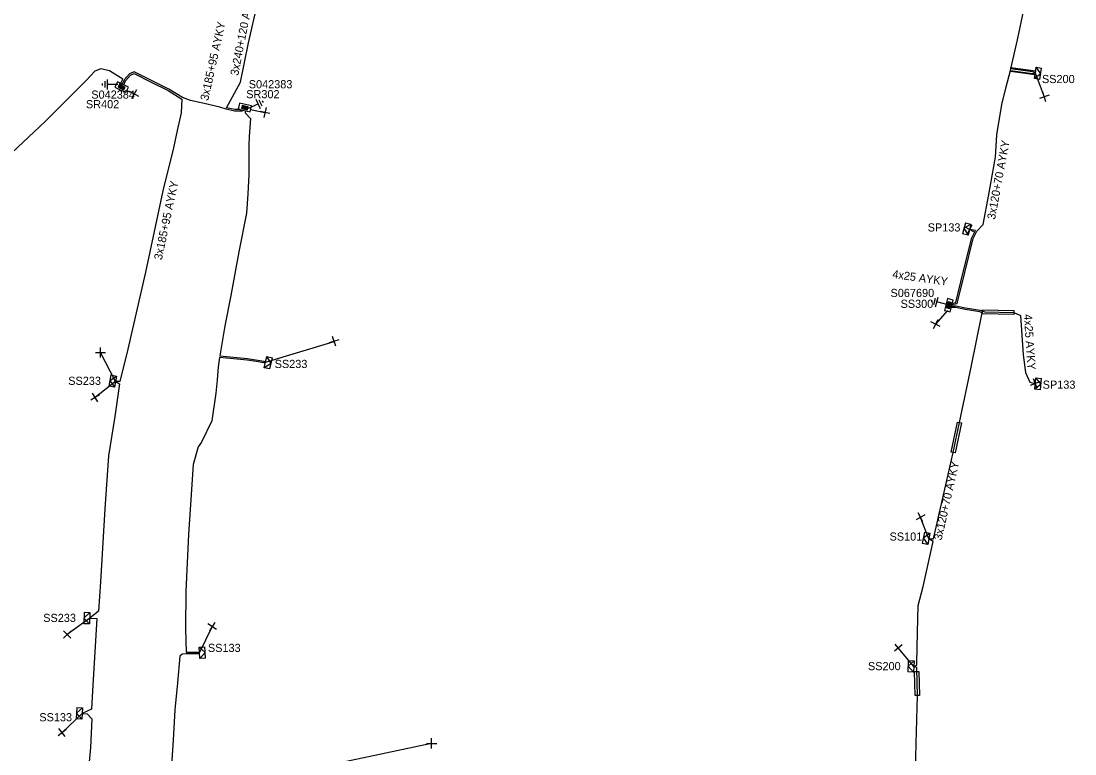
# Model space of a CAD drawing. Extents: x -748492 to -735633, y -1146251 to -1139940.
# Drawn here: x -736584.4 to -736455.1, y -1145386.4 to -1145296.5 of the extents above; entities that cross this region are included whole.
import ezdxf

# ---------------------------------------------------------------- set-up
doc = ezdxf.new("R2010")
doc.units = 0
for name, color, linetype in [('Vrstva 1', 7, 'Continuous'), ('Vrstva 14', 7, 'Continuous'), ('Vrstva 15', 7, 'Continuous'), ('Vrstva 20', 7, 'Continuous'), ('Vrstva 28', 7, 'Continuous'), ('Vrstva 29', 7, 'Continuous'), ('Vrstva 30', 7, 'Continuous'), ('Vrstva 31', 7, 'Continuous'), ('Vrstva 33', 7, 'Continuous'), ('Vrstva 34', 7, 'Continuous'), ('Vrstva 5', 7, 'Continuous'), ('Vrstva 52', 7, 'Continuous'), ('Vrstva 54', 7, 'Continuous'), ('Vrstva 59', 7, 'Continuous'), ('Vrstva 6', 7, 'Continuous'), ('Vrstva 8', 7, 'Continuous'), ('Vrstva 9', 7, 'Continuous')]:
    doc.layers.add(name, color=color, linetype=linetype)

# ---------------------------------------------------------------- blocks, each defined once
blk = doc.blocks.new('NN800')
at = {"layer": 'Vrstva 1'}
for points in [[(-0.44, 0.44), (0.44, -0.44)], [(-0.44, -0.44), (0.44, 0.44)]]:
    blk.add_lwpolyline(points, dxfattribs=at)
blk = doc.blocks.new('NN620')
at = {"layer": 'Vrstva 8'}
for points in [[(0.75, 0), (-0.75, 0)], [(-0.75, 0), (-0.75, -0.75)], [(0.75, -0.75), (0.75, 0)], [(-0.75, -0.75), (0.75, -0.75)], [(0.37, -0.18), (-0.38, -0.18)], [(-0.38, -0.18), (-0.38, -0.56)], [(-0.38, -0.56), (0.37, -0.56)], [(0.32, -0.23), (-0.33, -0.23)], [(-0.33, -0.23), (-0.33, -0.51)], [(-0.33, -0.51), (0.32, -0.51)], [(0.27, -0.27), (-0.28, -0.27)], [(-0.28, -0.27), (-0.28, -0.46)], [(-0.28, -0.46), (0.27, -0.46)], [(0.23, -0.32), (-0.23, -0.32)], [(-0.23, -0.32), (-0.23, -0.42)], [(-0.23, -0.42), (0.23, -0.42)], [(-0.19, -0.37), (0.19, -0.37)], [(0.23, -0.42), (0.23, -0.32)], [(0.27, -0.46), (0.27, -0.27)], [(0.32, -0.51), (0.32, -0.23)], [(0.37, -0.56), (0.37, -0.18)]]:
    blk.add_lwpolyline(points, dxfattribs=at)
blk = doc.blocks.new('NN630')
at = {"layer": 'Vrstva 9'}
for points in [[(0, -0.7), (-0.7, 0)], [(-0.7, -0.7), (-0.7, 0), (0.7, 0), (0.7, -0.7)], [(-0.7, -0.7), (0.7, -0.7)], [(0, -0.7), (0.7, 0)]]:
    blk.add_lwpolyline(points, dxfattribs=at)
blk = doc.blocks.new('NN810')
at = {"layer": 'Vrstva 14'}
for points in [[(0, -0.64), (0, -1.89)], [(0.63, -1.89), (-0.62, -1.89)], [(0.39, -2.2), (-0.4, -2.2)], [(0, -2.52), (-0.12, -2.52)], [(0.14, -2.52), (0, -2.52)]]:
    blk.add_lwpolyline(points, dxfattribs=at)

msp = doc.modelspace()

# ---------------------------------------------------------------- linework, layer by layer
at = {"layer": 'Vrstva 20'}
for points in [[(-736462.98, -1145302.16), (-736459.98, -1145302.57), (-736460.04, -1145303.07), (-736463.04, -1145302.66)], [(-736466.46, -1145331.89), (-736462.64, -1145331.96), (-736462.65, -1145332.46), (-736466.47, -1145332.39)], [(-736470.32, -1145349.34), (-736469.54, -1145345.66), (-736469.05, -1145345.76), (-736469.83, -1145349.44)], [(-736474.22, -1145379.21), (-736474.72, -1145379.23), (-736474.8, -1145376.29), (-736474.3, -1145376.27)]]:
    msp.add_lwpolyline(points, close=True, dxfattribs=at)
at = {"layer": 'Vrstva 5'}
for points in [[(-736470.22, -1145331.24), (-736469.58, -1145331.13), (-736469.26, -1145329.82), (-736468.64, -1145327.33), (-736467.61, -1145323.15), (-736467.15, -1145322.25), (-736466.39, -1145321.42), (-736465.71, -1145317.76), (-736464.89, -1145313.16), (-736464.71, -1145310.42), (-736464.11, -1145306.69), (-736463.56, -1145304.55), (-736463.02, -1145302.51), (-736460.34, -1145302.89), (-736460.01, -1145302.82), (-736460.33, -1145302.68), (-736463, -1145302.31), (-736462.2, -1145298.75), (-736461.39, -1145295.09)], [(-736557.55, -1145307.33), (-736558.23, -1145307.32), (-736559.22, -1145307.1), (-736557.51, -1145303.96), (-736556.56, -1145299.13), (-736555.74, -1145295.59)], [(-736572.21, -1145304.1), (-736571.98, -1145303.59), (-736573.61, -1145302.56), (-736574.65, -1145302.32), (-736575.41, -1145302.61), (-736576.46, -1145303.76), (-736578.98, -1145306.27), (-736581.5, -1145308.77), (-736585.52, -1145312.58)], [(-736571.85, -1145304.28), (-736571.64, -1145303.79), (-736571.03, -1145303.08), (-736570.57, -1145302.89), (-736568.49, -1145303.94), (-736566.4, -1145305), (-736564.71, -1145306.05), (-736564.82, -1145307.74), (-736565.28, -1145309.89), (-736565.74, -1145312.03), (-736567.05, -1145317.3), (-736568.1, -1145322.29), (-736569.16, -1145327.28), (-736571.34, -1145336.71), (-736572.31, -1145340.68), (-736572.86, -1145340.7), (-736572.37, -1145340.97), (-736572.95, -1145344.99), (-736573.72, -1145349.79), (-736574.15, -1145356.31), (-736574.71, -1145365.27), (-736574.95, -1145368.88), (-736576.03, -1145369.73), (-736575.16, -1145369.78), (-736575.69, -1145378.65), (-736575.82, -1145380.9), (-736576.96, -1145381.44), (-736576.33, -1145381.45), (-736575.78, -1145382.08), (-736575.94, -1145385.59), (-736576.48, -1145391.3)], [(-736557.25, -1145307.39), (-736557.29, -1145307.53), (-736558.25, -1145307.52), (-736559.29, -1145307.29), (-736560.07, -1145307.02), (-736561.98, -1145306.56), (-736563.64, -1145306.19), (-736564.64, -1145305.84), (-736566.3, -1145304.82), (-736568.43, -1145303.75), (-736570.57, -1145302.67), (-736571.15, -1145302.92), (-736571.81, -1145303.69), (-736572.03, -1145304.19)], [(-736556.91, -1145307.47), (-736556.95, -1145307.7), (-736556.29, -1145308.42), (-736556.44, -1145310.63), (-736556.5, -1145311.69), (-736556.49, -1145315.32), (-736556.64, -1145317.67), (-736556.79, -1145320.02), (-736557.73, -1145324.78), (-736558.7, -1145330.15), (-736559.43, -1145333.87), (-736560.04, -1145337.52), (-736556.68, -1145337.86), (-736554.64, -1145338.18), (-736554.45, -1145338.31), (-736554.67, -1145338.38), (-736555.58, -1145338.23), (-736556.7, -1145338.06), (-736558.4, -1145337.9), (-736560.09, -1145337.74), (-736560.26, -1145338.88), (-736560.4, -1145340.5), (-736560.53, -1145342.12), (-736561.02, -1145345.5), (-736562.32, -1145348.15), (-736562.73, -1145348.71), (-736563.34, -1145350.89), (-736563.62, -1145355.17), (-736563.9, -1145359.44), (-736564.07, -1145362.94), (-736564.23, -1145366.43), (-736564.27, -1145371.03), (-736564.2, -1145373.9), (-736562.77, -1145373.89), (-736562.55, -1145373.98), (-736562.75, -1145374.09), (-736564.2, -1145374.11), (-736564.68, -1145374.16), (-736564.97, -1145374.39), (-736565.27, -1145377.68), (-736565.56, -1145380.96), (-736565.8, -1145384.68), (-736566.03, -1145388.39)], [(-736474.7, -1145388.56), (-736474.63, -1145385.1), (-736474.47, -1145379.22), (-736474.54, -1145375.99), (-736474.54, -1145375.79), (-736474.91, -1145375.64), (-736474.54, -1145375.49), (-736474.54, -1145375.22), (-736474.46, -1145371.47), (-736474.38, -1145368.18), (-736473.76, -1145365.84), (-736472.53, -1145360.31), (-736473.05, -1145360), (-736472.47, -1145360.01), (-736471.29, -1145354.78), (-736470.07, -1145349.39), (-736469.29, -1145345.71), (-736467.88, -1145338.93), (-736466.5, -1145332.24), (-736466.81, -1145332.14), (-736468.6, -1145331.84), (-736469.79, -1145331.59), (-736470.31, -1145331.59)]]:
    msp.add_lwpolyline(points, dxfattribs=at)
at = {"layer": 'Vrstva 52'}
for points in [[(-736470.19, -1145331.08), (-736469.75, -1145330.99), (-736468.83, -1145327.27), (-736467.79, -1145323.07), (-736467.33, -1145322.16), (-736468.07, -1145322.05)], [(-736470.24, -1145331.42), (-736469.75, -1145331.39), (-736468.56, -1145331.64), (-736466.77, -1145331.94), (-736466.44, -1145332.04), (-736466.19, -1145332.14), (-736462.64, -1145332.21), (-736461.81, -1145332.57), (-736461.47, -1145337.4), (-736461.2, -1145339.57), (-736460.65, -1145340.75), (-736459.99, -1145340.92)]]:
    msp.add_lwpolyline(points, dxfattribs=at)
at = {"layer": 'Vrstva 59'}
for points in [[(-736460.01, -1145302.82), (-736458.89, -1145305.76)], [(-736571.48, -1145304.98), (-736570.54, -1145305.4)], [(-736556.29, -1145307.33), (-736554.52, -1145307.68)], [(-736470.75, -1145331.99), (-736472.24, -1145333.66)], [(-736554.45, -1145338.31), (-736546.03, -1145335.77)], [(-736572.86, -1145340.7), (-736574.7, -1145337.12)], [(-736572.86, -1145340.7), (-736575.35, -1145342.65)], [(-736473.05, -1145360), (-736474.08, -1145357.36)], [(-736576.03, -1145369.73), (-736578.79, -1145371.74)], [(-736562.55, -1145373.98), (-736561, -1145370.78)], [(-736474.91, -1145375.64), (-736476.81, -1145373.38)], [(-736576.96, -1145381.44), (-736579.41, -1145383.76)], [(-736565.77, -1145391.79), (-736534.07, -1145385.08)]]:
    msp.add_lwpolyline(points, dxfattribs=at)

# ---------------------------------------------------------------- block references
at = {"layer": 'Vrstva 15'}
for p, rotation in [((-736571.94, -1145304.23), -90), ((-736557.08, -1145307.43), 115.57740001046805), ((-736470.24, -1145331.42), -105.13887960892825)]:
    msp.add_blockref('NN810', p, dxfattribs=dict(at, rotation=rotation))
at = {"layer": 'Vrstva 28'}
for p, rotation in [((-736571.94, -1145304.23), -26.438333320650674), ((-736557.08, -1145307.43), 167.51309719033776), ((-736470.24, -1145331.42), -104.35519998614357)]:
    msp.add_blockref('NN620', p, dxfattribs=dict(at, rotation=rotation))
at = {"layer": 'Vrstva 31'}
for p, rotation in [((-736460.01, -1145302.82), 81.60701944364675), ((-736468.07, -1145322.05), -104.27256392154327), ((-736554.45, -1145338.31), 76.85671944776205), ((-736572.86, -1145340.7), -100.64936939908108), ((-736459.99, -1145340.92), 83.89999723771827), ((-736473.05, -1145360), -100.92665280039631), ((-736576.03, -1145369.73), -91.79001944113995), ((-736562.55, -1145373.98), 92.5734028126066), ((-736474.91, -1145375.64), -92.58861671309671), ((-736576.96, -1145381.44), -93.90048886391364)]:
    msp.add_blockref('NN630', p, dxfattribs=dict(at, rotation=rotation))
at = {"layer": 'Vrstva 34'}
for p, rotation in [((-736570.54, -1145305.4), 106.14424995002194), ((-736458.89, -1145305.76), 152.6810694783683), ((-736554.52, -1145307.68), -147.4073194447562), ((-736468.07, -1145322.05), -162.55283326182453), ((-736472.24, -1145333.66), -162.04057224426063), ((-736546.03, -1145335.77), 152.75493617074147), ((-736574.7, -1145337.12), 44.99999995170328), ((-736459.99, -1145340.92), 66.37063893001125), ((-736575.35, -1145342.65), 165.81576662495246), ((-736474.08, -1145357.36), 163.30083329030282), ((-736561, -1145370.78), -168.83521660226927), ((-736578.79, -1145371.74), 179.1616694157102), ((-736476.81, -1145373.38), 174.95755551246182), ((-736579.41, -1145383.76), 174.04298616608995), ((-736534.07, -1145385.09), 45)]:
    msp.add_blockref('NN800', p, dxfattribs=dict(at, rotation=rotation))

# ---------------------------------------------------------------- texts
at = {"layer": 'Vrstva 29'}
for s, p in [('S042383', (-736556.51, -1145304.71)), ('S042384', (-736575.83, -1145305.98)), ('S067690', (-736477.76, -1145330.32))]:
    msp.add_text(s, height=1, dxfattribs=at).set_placement(p)
at = {"layer": 'Vrstva 30'}
for s, p in [('SR302', (-736556.82, -1145305.93)), ('SR402', (-736576.49, -1145307.16)), ('SS300', (-736476.53, -1145331.65))]:
    msp.add_text(s, height=1, dxfattribs=at).set_placement(p)
at = {"layer": 'Vrstva 33'}
for s, p in [('SS200', (-736459.18, -1145304.07)), ('SP133', (-736473.2, -1145322.28)), ('SS233', (-736553.33, -1145339.03)), ('SS233', (-736578.66, -1145341.1)), ('SP133', (-736459.09, -1145341.57)), ('SS101', (-736477.88, -1145360.21)), ('SS233', (-736581.73, -1145370.19)), ('SS133', (-736561.52, -1145373.87)), ('SS200', (-736480.53, -1145376.11)), ('SS133', (-736582.21, -1145382.38))]:
    msp.add_text(s, height=1, dxfattribs=at).set_placement(p)
at = {"layer": 'Vrstva 54'}
for rotation, p in [(351.935, (-736477.58, -1145327.97)), (274.027, (-736461.41, -1145332.46))]:
    msp.add_text('4x25 AYKY', height=1, rotation=rotation, dxfattribs=at).set_placement(p)
at = {"layer": 'Vrstva 6'}
for s, rotation, p in [('3x240+120 AYKY', 78.873, (-736557.81, -1145303.21)), ('3x185+95 AYKY', 77.435, (-736561.5, -1145306.29)), ('3x120+70 AYKY', 79.475, (-736464.94, -1145320.87)), ('3x185+95 AYKY', 78.062, (-736567.18, -1145325.83)), ('3x120+70 AYKY', 77.285, (-736471.49, -1145360.23))]:
    msp.add_text(s, height=1, rotation=rotation, dxfattribs=at).set_placement(p)

doc.saveas('drawing.dxf')
